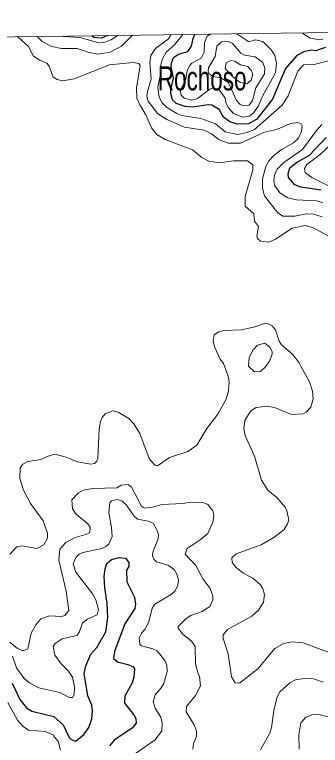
# Model space of a CAD drawing. Extents: x 265 to 291.4, y 7731.5 to 7759.6.
# Drawn here: x 268.956 to 269.974, y 7756.92 to 7759.355 of the extents above; entities that cross this region are included whole.
import ezdxf

# ---------------------------------------------------------------- set-up
doc = ezdxf.new("R2010")
doc.units = 0
doc.header["$LTSCALE"] = 0.032
for name, color, linetype, lineweight in [('1', 7, 'Continuous', 25), ('2', 7, 'Continuous', 13), ('61', 7, 'Continuous', 13), ('63', 7, 'Continuous', 25)]:
    doc.layers.add(name, color=color, linetype=linetype, lineweight=lineweight)

msp = doc.modelspace()

# ---------------------------------------------------------------- linework, layer by layer
at = {"layer": '1'}
for points in [[(269.2651, 7759.2852), (269.2449, 7759.2761), (269.2204, 7759.2787), (269.2133, 7759.2845)], [(269.9916, 7759.2452), (269.9582, 7759.2341), (269.9454, 7759.2365), (269.9216, 7759.2317), (269.8961, 7759.219), (269.8579, 7759.1752), (269.8149, 7759.0734), (269.7624, 7759.0066), (269.7354, 7758.9915), (269.6972, 7758.9899), (269.6726, 7758.9978), (269.6519, 7759.0137), (269.6375, 7759.0392), (269.6129, 7759.0535), (269.6002, 7759.0543), (269.5493, 7759.0463), (269.5238, 7759.0487), (269.4944, 7759.0583), (269.4817, 7759.071), (269.4761, 7759.0925), (269.4761, 7759.1052), (269.4856, 7759.1434), (269.4777, 7759.1816), (269.4785, 7759.1943), (269.4848, 7759.2118), (269.5015, 7759.2237), (269.5334, 7759.2317), (269.5453, 7759.25), (269.5508, 7759.2755), (269.5559, 7759.2891)], [(269.9772, 7758.7695), (269.9088, 7758.7799), (269.8898, 7758.7876), (269.8679, 7758.8121), (269.8666, 7758.8246), (269.8726, 7758.8445), (269.8953, 7758.8618), (269.9383, 7758.8865), (269.9939, 7758.9453)], [(269.1881, 7757.1595), (269.1929, 7757.1849), (269.2096, 7757.2231), (269.2303, 7757.2462), (269.2597, 7757.2979), (269.2661, 7757.3456), (269.2645, 7757.3933), (269.2565, 7757.4443), (269.2541, 7757.4824), (269.2573, 7757.5079), (269.2637, 7757.5254), (269.2788, 7757.5389), (269.3043, 7757.546), (269.3257, 7757.5437), (269.3368, 7757.5286), (269.3361, 7757.5159), (269.3289, 7757.5031), (269.3297, 7757.4649), (269.3551, 7757.414), (269.3591, 7757.3886), (269.3567, 7757.3758), (269.3233, 7757.3249), (269.2891, 7757.2327), (269.2851, 7757.2096), (269.2987, 7757.1976), (269.3329, 7757.1897), (269.3496, 7757.1825), (269.3552, 7757.1746), (269.3528, 7757.1475), (269.3472, 7757.1277), (269.3233, 7757.0831), (269.3217, 7757.0608), (269.3536, 7757.0211), (269.3599, 7757.0091), (269.3607, 7756.9932), (269.348, 7756.9773), (269.2883, 7756.9383), (269.2724, 7756.9176)], [(269.1865, 7756.9558), (269.2032, 7756.9789), (269.2128, 7757.0083), (269.2152, 7757.0338), (269.2128, 7757.0537), (269.2, 7757.0847), (269.1881, 7757.1595)], [(268.9479, 7757.1269), (268.9733, 7757.072), (268.9956, 7757.0449), (269.0131, 7757.0338), (269.0863, 7757.0155), (269.1173, 7756.9884), (269.1372, 7756.9455), (269.1443, 7756.9391), (269.1603, 7756.9335), (269.1865, 7756.9558)]]:
    msp.add_lwpolyline(points, dxfattribs=at)
at = {"layer": '2'}
for points in [[(269.0313, 7759.2821), (269.0473, 7759.2659), (269.0799, 7759.2484), (269.1118, 7759.242), (269.1643, 7759.242), (269.204, 7759.2285), (269.2327, 7759.2229), (269.274, 7759.2293), (269.3122, 7759.25), (269.349, 7759.2863)], [(269.2991, 7759.2857), (269.2772, 7759.2715), (269.2534, 7759.2619), (269.2374, 7759.2611), (269.1738, 7759.2786), (269.1181, 7759.2826), (269.1169, 7759.2832)], [(269.4763, 7759.288), (269.4681, 7759.2747), (269.4252, 7759.242), (269.4093, 7759.2182), (269.4061, 7759.1943), (269.4109, 7759.141), (269.3981, 7759.0989), (269.3965, 7759.083), (269.4013, 7759.067), (269.4323, 7759.0257), (269.4626, 7759.005), (269.5222, 7758.9795), (269.5875, 7758.97), (269.6113, 7758.9573), (269.6368, 7758.9382), (269.6686, 7758.927), (269.7084, 7758.927), (269.7879, 7758.9628), (269.8277, 7758.9724), (269.8754, 7758.9923), (269.8993, 7758.9954), (269.9104, 7758.9915), (269.9136, 7758.9843), (269.912, 7758.966), (269.9017, 7758.943), (269.885, 7758.9278), (269.8436, 7758.904), (269.8181, 7758.8849), (269.8038, 7758.869), (269.7927, 7758.8491), (269.7815, 7758.8077), (269.7815, 7758.7767), (269.7887, 7758.7512), (269.8317, 7758.6955), (269.8492, 7758.6836), (269.8897, 7758.6836), (269.9279, 7758.6916), (269.9518, 7758.69), (269.9804, 7758.6812)], [(270.0011, 7759.2007), (269.9534, 7759.1887), (269.9176, 7759.1872), (269.8993, 7759.1665), (269.8667, 7759.0845), (269.8476, 7759.0527), (269.7545, 7758.9724), (269.7306, 7758.962), (269.6988, 7758.9557), (269.6575, 7758.9644), (269.6256, 7758.9907), (269.5763, 7759.009), (269.5127, 7759.0193), (269.4968, 7759.0257), (269.4618, 7759.0471), (269.4474, 7759.0615), (269.4371, 7759.0798), (269.4331, 7759.1116), (269.4411, 7759.1514), (269.4427, 7759.188), (269.4482, 7759.2071), (269.4609, 7759.2301), (269.4888, 7759.2548), (269.5159, 7759.2885)], [(269.6083, 7759.2898), (269.6057, 7759.2892), (269.5974, 7759.2832), (269.5881, 7759.2613), (269.5874, 7759.2301), (269.5771, 7759.2102), (269.5461, 7759.1927), (269.5381, 7759.1848), (269.531, 7759.1673), (269.5254, 7759.1355), (269.5079, 7759.102), (269.5103, 7759.0861), (269.5206, 7759.0766), (269.5461, 7759.0702), (269.5652, 7759.075), (269.6065, 7759.106), (269.6193, 7759.1108), (269.6392, 7759.102), (269.6567, 7759.0766), (269.6606, 7759.0591), (269.6678, 7759.0448), (269.6845, 7759.0249), (269.7163, 7759.0129), (269.7386, 7759.0169), (269.7521, 7759.0273), (269.768, 7759.0511), (269.7815, 7759.083), (269.8253, 7759.1609), (269.8277, 7759.1927), (269.8221, 7759.2182), (269.811, 7759.2365), (269.7823, 7759.2651), (269.7569, 7759.2707), (269.7362, 7759.2643), (269.696, 7759.2909)], [(269.6721, 7759.2906), (269.6606, 7759.2898), (269.6561, 7759.2904)], [(269.9151, 7759.2939), (269.9161, 7759.2925), (269.9407, 7759.2762), (269.9725, 7759.2707), (269.982, 7759.2723)], [(269.457, 7758.939), (269.4299, 7758.9557), (269.4124, 7758.978), (269.3934, 7759.0209), (269.3727, 7759.0543), (269.3631, 7759.0766), (269.3615, 7759.11), (269.3743, 7759.1856), (269.3695, 7759.1919), (269.3504, 7759.1959), (269.2724, 7759.1872), (269.1547, 7759.141), (269.1165, 7759.1338), (269.0974, 7759.1386), (269.0847, 7759.1466), (269.0712, 7759.1832), (269.0632, 7759.1935), (269.0402, 7759.2031), (269.0195, 7759.2166), (269.002, 7759.2492), (268.9667, 7759.2812)], [(269.982, 7758.729), (269.9613, 7758.7345), (269.8945, 7758.7377), (269.8659, 7758.7449), (269.8388, 7758.7608), (269.8229, 7758.7839), (269.8197, 7758.7998), (269.8213, 7758.8196), (269.8301, 7758.8395), (269.8523, 7758.8626), (269.9152, 7758.9055), (269.9621, 7758.97), (269.9796, 7758.9883)], [(269.7314, 7758.8674), (269.6845, 7758.8682), (269.6368, 7758.861), (269.6034, 7758.8666), (269.5795, 7758.8793), (269.5485, 7758.9048), (269.457, 7758.939)], [(270.0234, 7758.6041), (269.9518, 7758.6446), (269.9232, 7758.6518), (269.8802, 7758.643), (269.8245, 7758.6064), (269.8022, 7758.5969), (269.7752, 7758.6001), (269.7648, 7758.6088), (269.7625, 7758.6168), (269.7688, 7758.6494), (269.7545, 7758.6661), (269.7529, 7758.6908), (269.7235, 7758.7162), (269.7243, 7758.7489), (269.7497, 7758.8379), (269.7497, 7758.8546), (269.7314, 7758.8674)], [(268.9399, 7757.5572), (268.963, 7757.5811), (268.9813, 7757.5842), (269.0306, 7757.5763), (269.0529, 7757.5882), (269.0656, 7757.6097), (269.0656, 7757.6272), (269.0513, 7757.6678), (269.0091, 7757.7259), (268.9853, 7757.7704), (268.9733, 7757.8086), (268.9741, 7757.8436), (268.9837, 7757.8571), (269.0004, 7757.8659), (269.0449, 7757.8722), (269.064, 7757.8826), (269.0895, 7757.8897), (269.1277, 7757.8802), (269.1659, 7757.8651), (269.2104, 7757.8563), (269.2223, 7757.8595), (269.2295, 7757.8667), (269.2327, 7757.8754), (269.2374, 7757.9741), (269.2422, 7757.9995), (269.2478, 7758.0122), (269.2581, 7758.0242), (269.2836, 7758.0345), (269.3011, 7758.0305), (269.3361, 7758.009), (269.3528, 7757.9916), (269.3735, 7757.9589), (269.4045, 7757.8754), (269.4228, 7757.8531), (269.4323, 7757.8515), (269.4721, 7757.8786), (269.5334, 7757.8985), (269.5628, 7757.9199), (269.5962, 7757.9756), (269.6328, 7758.0234), (269.659, 7758.0711), (269.6686, 7758.0997), (269.6702, 7758.1316), (269.667, 7758.1506), (269.6519, 7758.192), (269.6407, 7758.2063), (269.6225, 7758.2461), (269.6177, 7758.2652), (269.6201, 7758.2875), (269.636, 7758.2978), (269.6527, 7758.3018), (269.7116, 7758.305), (269.7561, 7758.3145), (269.7879, 7758.3256), (269.8006, 7758.3249), (269.8134, 7758.3177), (269.8245, 7758.305), (269.8372, 7758.2668), (269.8444, 7758.2541), (269.8826, 7758.2222), (269.9025, 7758.196), (269.9383, 7758.1316), (269.9486, 7758.0997), (269.9502, 7758.0743), (269.9422, 7758.0464), (269.9271, 7758.0305), (269.9168, 7758.025), (269.8786, 7758.0226), (269.8213, 7758.0456), (269.7959, 7758.0504), (269.7601, 7758.0456), (269.7418, 7758.0337), (269.7227, 7758.0027)], [(269.7227, 7758.0027), (269.7195, 7757.9748), (269.7243, 7757.9518), (269.7545, 7757.8834), (269.7784, 7757.8038), (269.7998, 7757.7704), (269.8301, 7757.7441)], [(269.5159, 7757.7259), (269.4459, 7757.7227), (269.4156, 7757.7131), (269.3886, 7757.7107), (269.3782, 7757.7171), (269.3456, 7757.78), (269.3345, 7757.7887), (269.3114, 7757.7863), (269.2963, 7757.7776), (269.2168, 7757.7752), (269.1849, 7757.7696), (269.169, 7757.7616), (269.1468, 7757.7378), (269.1491, 7757.7076), (269.1611, 7757.69), (269.2001, 7757.6574), (269.208, 7757.6471), (269.2064, 7757.6296), (269.1969, 7757.624), (269.1579, 7757.6121), (269.1261, 7757.5962), (269.1062, 7757.5731), (269.1038, 7757.5365), (269.1277, 7757.4331), (269.1364, 7757.3687), (269.1237, 7757.3528), (269.1118, 7757.3496), (269.072, 7757.3512), (269.0433, 7757.3408), (269.0266, 7757.3218), (269.0107, 7757.2931), (268.9996, 7757.2414), (268.9845, 7757.2342), (268.9662, 7757.2422), (268.9399, 7757.2637)], [(268.9487, 7757.2167), (268.9622, 7757.1786), (268.9877, 7757.142), (269.0052, 7757.1284), (269.037, 7757.1109), (269.107, 7757.0958), (269.1388, 7757.0791), (269.1491, 7757.0791), (269.1539, 7757.0895), (269.1555, 7757.1149), (269.1483, 7757.1467), (269.1356, 7757.1674), (269.111, 7757.1913), (269.0895, 7757.2207), (269.0839, 7757.2494), (269.0911, 7757.2597), (269.1149, 7757.2748), (269.1635, 7757.2859), (269.1706, 7757.2955), (269.1825, 7757.3281), (269.1993, 7757.34), (269.2311, 7757.3544), (269.2358, 7757.3727), (269.2263, 7757.4045), (269.216, 7757.4236), (269.1603, 7757.4968), (269.1515, 7757.5246), (269.1603, 7757.5461), (269.1706, 7757.5564), (269.1834, 7757.5628), (269.247, 7757.5763), (269.2597, 7757.5819), (269.2693, 7757.5906), (269.2804, 7757.6161), (269.2788, 7757.6447), (269.2693, 7757.6956), (269.2732, 7757.7275), (269.2788, 7757.7346), (269.2979, 7757.7386), (269.313, 7757.7346), (269.3289, 7757.7203), (269.3528, 7757.6845), (269.3655, 7757.6734), (269.4013, 7757.667), (269.418, 7757.6598), (269.4299, 7757.6384), (269.4347, 7757.6224), (269.4339, 7757.6081), (269.4164, 7757.5636), (269.4156, 7757.5509)], [(269.6177, 7757.667), (269.6193, 7757.6885), (269.6161, 7757.7012), (269.5994, 7757.7227), (269.5859, 7757.7282), (269.5413, 7757.7306), (269.5159, 7757.7259)], [(269.8301, 7757.7441), (269.8563, 7757.7147), (269.8627, 7757.702), (269.8691, 7757.6702), (269.8651, 7757.6574), (269.8531, 7757.6384), (269.8197, 7757.6121), (269.7768, 7757.5882), (269.6941, 7757.558), (269.6789, 7757.5445), (269.6805, 7757.5294), (269.694, 7757.5127), (269.7171, 7757.4936), (269.7497, 7757.4769), (269.7744, 7757.4546), (269.7831, 7757.4411), (269.7879, 7757.422), (269.7847, 7757.3965), (269.7696, 7757.3711), (269.7458, 7757.3504), (269.6654, 7757.3058), (269.6511, 7757.2883), (269.6511, 7757.2756), (269.667, 7757.2247), (269.6781, 7757.1483), (269.6901, 7757.1284), (269.7052, 7757.1268), (269.7656, 7757.1746), (269.8229, 7757.243), (269.8531, 7757.2597), (269.8786, 7757.2645), (269.9168, 7757.2613), (270.0122, 7757.2263)], [(269.5493, 7756.9065), (269.5516, 7756.9264), (269.562, 7756.9495), (269.562, 7756.9686), (269.554, 7756.9877), (269.527, 7757.0314), (269.5286, 7757.0497), (269.5588, 7757.0863), (269.5747, 7757.1181), (269.5715, 7757.1499), (269.5668, 7757.1579), (269.5588, 7757.1913), (269.5572, 7757.2486), (269.5453, 7757.2669), (269.5167, 7757.2899), (269.5007, 7757.3098), (269.5007, 7757.3161), (269.527, 7757.3424), (269.5429, 7757.352), (269.5811, 7757.3655), (269.6057, 7757.3822), (269.6161, 7757.4045), (269.6161, 7757.4172), (269.6073, 7757.4427), (269.5835, 7757.4737), (269.5596, 7757.519), (269.5238, 7757.5572), (269.531, 7757.5755), (269.5739, 7757.6041), (269.5994, 7757.6256), (269.6177, 7757.667)], [(269.4156, 7757.5509), (269.4196, 7757.5397), (269.4284, 7757.531), (269.4681, 7757.519), (269.4872, 7757.5055), (269.4968, 7757.4904), (269.5015, 7757.4713)], [(269.5015, 7757.4713), (269.4999, 7757.4522), (269.4896, 7757.4331), (269.4769, 7757.4228), (269.4228, 7757.3902), (269.414, 7757.3774), (269.4029, 7757.3313), (269.3894, 7757.3058), (269.3782, 7757.2939), (269.3711, 7757.2772), (269.3731, 7757.257), (269.3784, 7757.251), (269.4162, 7757.2417), (269.4307, 7757.2344), (269.4566, 7757.2026), (269.4626, 7757.1873), (269.4639, 7757.1661), (269.4526, 7757.1263), (269.444, 7757.111), (269.4241, 7757.0885), (269.4175, 7757.0659), (269.4244, 7757.0433), (269.4427, 7757.0131), (269.4474, 7756.994), (269.4459, 7756.9686), (269.4244, 7756.9383), (269.3409, 7756.8802)], [(269.9836, 7757.1308), (269.9518, 7757.1412), (269.92, 7757.142), (269.8913, 7757.138), (269.8722, 7757.1284), (269.8396, 7757.0982), (269.8309, 7757.0815), (269.8189, 7757.0354), (269.8118, 7756.9781), (269.8062, 7756.9606), (269.7752, 7756.9049)], [(269.9041, 7756.9065), (269.9025, 7756.955), (269.9096, 7756.9948), (269.9263, 7757.0139), (269.9454, 7757.0211), (269.9693, 7757.0226), (270.0759, 7756.9956), (270.1077, 7756.994), (270.1395, 7757.0004), (270.1713, 7757.0187), (270.1984, 7757.0529), (270.2246, 7757.1038), (270.2334, 7757.1133), (270.2573, 7757.1197), (270.2867, 7757.1038), (270.2986, 7757.0799), (270.305, 7757.0417), (270.301, 7757.0179), (270.2938, 7756.9988), (270.2732, 7756.9678), (270.2616, 7756.9415), (270.2525, 7756.8938)], [(268.9336, 7757.0624), (268.9662, 7757.0036), (268.9845, 7756.9829), (269.002, 7756.9701), (269.0577, 7756.9654), (269.0871, 7756.9534), (269.0871, 7756.9494), (269.1014, 7756.9335), (269.1086, 7756.9033)]]:
    msp.add_lwpolyline(points, dxfattribs=at)
for points in [[(269.6299, 7759.2504), (269.6448, 7759.2643), (269.6574, 7759.267), (269.6684, 7759.2656), (269.6819, 7759.259), (269.7092, 7759.2261), (269.7211, 7759.2198), (269.7569, 7759.2142), (269.7823, 7759.1951), (269.7895, 7759.1768), (269.7879, 7759.1577), (269.7593, 7759.1108), (269.7481, 7759.0686), (269.737, 7759.0535), (269.7195, 7759.0511), (269.7076, 7759.0551), (269.6948, 7759.0686), (269.6678, 7759.1275), (269.6447, 7759.1434), (269.6145, 7759.1498), (269.6034, 7759.1593), (269.6002, 7759.1673), (269.6018, 7759.1776), (269.624, 7759.2158)], [(269.6883, 7759.2004), (269.6763, 7759.2024), (269.6611, 7759.1944), (269.6578, 7759.1758), (269.6702, 7759.1601), (269.6964, 7759.1362), (269.7084, 7759.1291), (269.7298, 7759.1243), (269.7442, 7759.137), (269.7495, 7759.1566), (269.7441, 7759.1704), (269.7322, 7759.1824), (269.7084, 7759.1879)], [(270.1332, 7758.8912), (270.2159, 7758.8594), (270.227, 7758.8499), (270.235, 7758.8364), (270.2342, 7758.8173), (270.2207, 7758.8005), (270.1761, 7758.7655), (270.1507, 7758.7504), (270.1252, 7758.7433), (270.087, 7758.7433), (270.0552, 7758.7528), (270.0075, 7758.7815), (269.9462, 7758.8117), (269.9239, 7758.8284), (269.9216, 7758.8419), (269.9295, 7758.8554), (269.9741, 7758.8888), (270.0091, 7758.9223), (270.0266, 7758.9318), (270.0457, 7758.9366), (270.0838, 7758.9286), (270.1093, 7758.9127)], [(269.7504, 7758.2377), (269.7648, 7758.2533), (269.7895, 7758.2604), (269.8062, 7758.2469), (269.8134, 7758.2318), (269.8134, 7758.2238), (269.8046, 7758.2), (269.7911, 7758.1809), (269.7752, 7758.1657), (269.7545, 7758.1649), (269.7354, 7758.1833), (269.737, 7758.2127)]]:
    msp.add_lwpolyline(points, close=True, dxfattribs=at)
at = {"layer": '63', "lineweight": 13}
msp.add_lwpolyline([(274.5533, 7759.355), (274.0201, 7759.348), (273.4869, 7759.341), (272.9538, 7759.334), (272.4206, 7759.327), (271.8874, 7759.32), (271.3543, 7759.3129), (270.8211, 7759.3059), (270.2879, 7759.2988), (269.7547, 7759.2917), (269.2216, 7759.2846), (268.6884, 7759.2775), (268.1552, 7759.2703), (267.622, 7759.2632), (267.0888, 7759.256), (266.5557, 7759.2488), (266.0225, 7759.2416), (265.4893, 7759.2344), (264.9561, 7759.2271)], dxfattribs=at)

# ---------------------------------------------------------------- texts
at = {"layer": '61', "width": 0.7}
msp.add_text('Rochoso', height=0.08, dxfattribs=at).set_placement((269.4329, 7759.1025))

doc.saveas('drawing.dxf')
